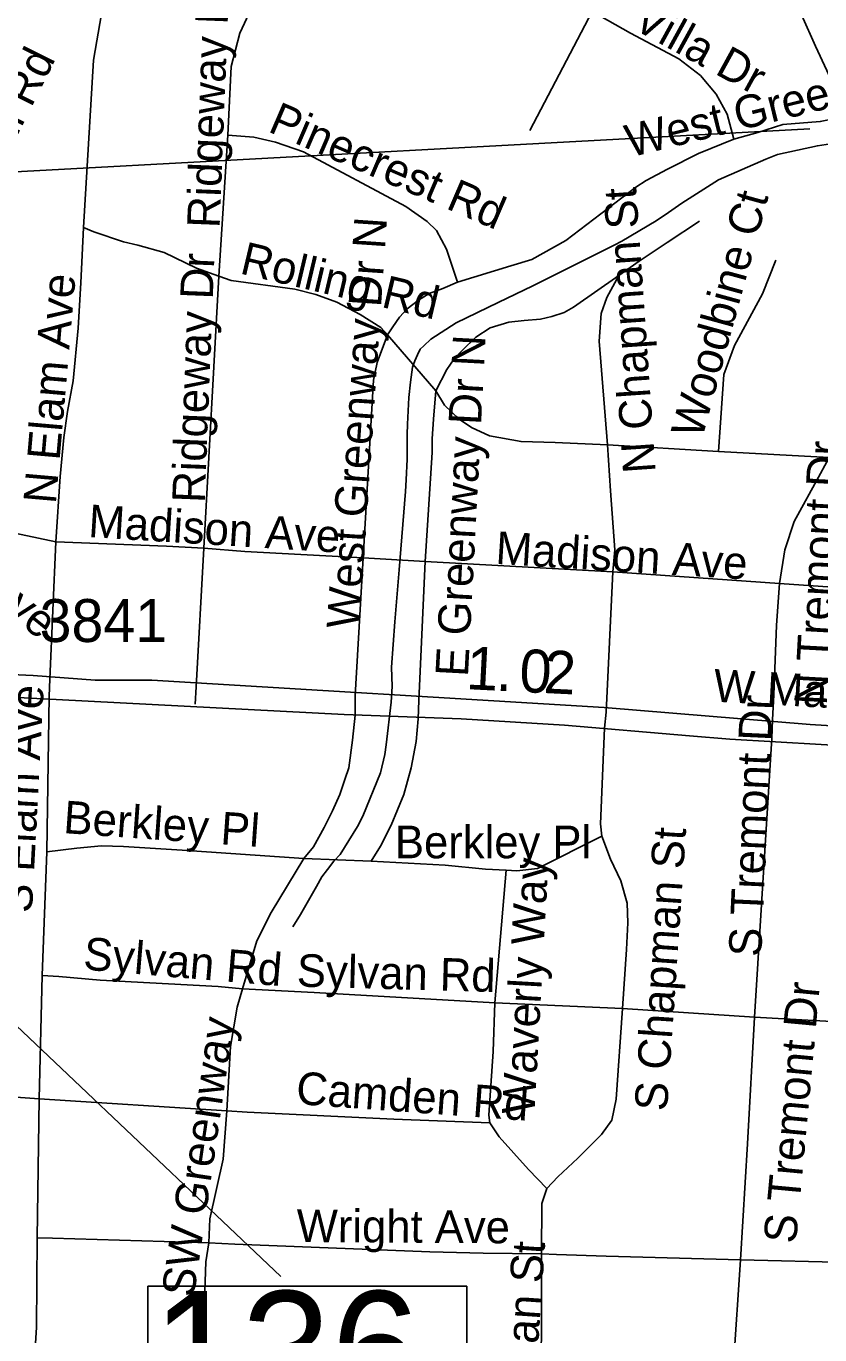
# Model space of a CAD drawing. Extents: x 1662474 to 1856135, y 779280 to 917889.
# Drawn here: x 1755241 to 1757553, y 845107 to 848917 of the extents above; entities that cross this region are included whole.
import ezdxf

# ---------------------------------------------------------------- set-up
doc = ezdxf.new("R2010")
doc.units = 0
for name, color, linetype in [('Exist Hydrographic Misc Water Feature', 7, 'Continuous'), ('Exist Road Non-System Type 51', 7, 'Continuous'), ('Exist Road Non-System Type 51 Label', 7, 'Continuous'), ('Exist Road Secondary Mileage Tenths English Label', 7, 'Continuous'), ('Exist Road Secondary Structure Culvert Number Label', 7, 'Continuous'), ('Exist Road Secondary Structure Standard Bridge Number Label', 7, 'Continuous'), ('Exist Road Secondary Type 51 Divided Attributed', 7, 'Continuous'), ('Exist Road Secondary Type 51 Label', 7, 'Continuous'), ('Exist Road Secondary Type 51 Number Label', 7, 'Continuous')]:
    doc.layers.add(name, color=color, linetype=linetype)

msp = doc.modelspace()

# ---------------------------------------------------------------- linework, layer by layer
at = {"layer": 'Exist Hydrographic Misc Water Feature'}
msp.add_lwpolyline([(1756017.4, 846294.8), (1756039.6, 846330.6), (1756086.3, 846412.2), (1756102.5, 846440.1), (1756118.7, 846462), (1756137, 846485.9), (1756155.2, 846505.6), (1756205.7, 846587.3), (1756222.1, 846617.1), (1756272.9, 846742.8), (1756285.4, 846796.7), (1756289.8, 846824.7), (1756304.7, 846948.6), (1756307.2, 846994.6), (1756305.5, 847050.6), (1756314.6, 847182.5), (1756327.9, 847334.5), (1756345.7, 847562.4), (1756348.2, 847596.4), (1756350.7, 847656.5), (1756351.1, 847708.4), (1756351.1, 847728.4), (1756351.5, 847758.4), (1756356.2, 847836.4), (1756360.3, 847880.4), (1756366.9, 847924.4), (1756373, 847942.3), (1756381.2, 847960.2), (1756389.2, 847976.2), (1756399.3, 847986.1), (1756419.6, 848006), (1756493.8, 848053.3), (1756616.4, 848112.4), (1756716.9, 848161.5), (1756953.9, 848279.7), (1756976.1, 848291.4), (1757076.5, 848350.7), (1757112.8, 848374.4), (1757151, 848402.1), (1757257.6, 848469.2), (1757396, 848530.1), (1757430, 848543.8), (1757546.3, 848568.9), (1757584.5, 848574.6)], dxfattribs=at)
at = {"layer": 'Exist Road Non-System Type 51'}
for p, q in [((1756708.6, 848612.9), (1756889.9, 848959.9)), ((1755802.6, 848189.1), (1755828.2, 848599.5)), ((1755758.8, 847397.5), (1755802.6, 848189.1)), ((1756434.1, 847854.9), (1756293.9, 848017.9)), ((1757258.4, 847678.9), (1756934.6, 847698.5)), ((1757580.5, 847661.5), (1757258.4, 847678.9)), ((1755309.6, 847015.4), (1755326.8, 847415.9)), ((1755736.1, 846993.5), (1755758.8, 847397.5)), ((1756199.1, 846968.1), (1756222.2, 847369.4)), ((1756403.6, 847358.1), (1756222.2, 847369.4)), ((1756385.2, 846953.4), (1756403.6, 847358.1)), ((1756950.6, 847328.2), (1756403.6, 847358.1)), ((1756930.9, 846919.5), (1756950.6, 847328.2)), ((1757435.6, 847294.4), (1756950.6, 847328.2)), ((1755307.6, 846966), (1755309.6, 847015.4)), ((1755732.8, 846942.6), (1755736.1, 846993.5)), ((1755307.6, 846966), (1755300.5, 846513)), ((1756199.1, 846968.1), (1756198.9, 846910.9)), ((1756385.2, 846953.4), (1756383.4, 846900.1)), ((1756930.9, 846919.5), (1756925.4, 846873.6)), ((1757415.6, 846897.5), (1757413, 846844.2)), ((1757413, 846844.2), (1757363.1, 846031.4)), ((1755300.5, 846513), (1755287.6, 846152.9)), ((1756246.4, 846486.4), (1756049.9, 846493.9)), ((1756639, 846459.4), (1756606.8, 846073.9)), ((1755287.6, 846152.9), (1755278.4, 845794.4)), ((1756978.6, 846057.4), (1756606.8, 846073.9)), ((1757363.1, 846031.4), (1756978.6, 846057.4)), ((1757718.2, 846011.7), (1757363.1, 846031.4)), ((1755278.4, 845794.4), (1755272.4, 845389.4)), ((1755825.9, 845759.4), (1755278.4, 845794.4)), ((1757322, 845325.6), (1757292.4, 844890.2)), ((1757679.1, 845316.9), (1757322, 845325.6))]:
    msp.add_line(p, q, dxfattribs=at)
for points in [[(1755407.9, 848330.5), (1755436.6, 848818.4), (1755459.9, 848953.4), (1755488.1, 849041.8), (1755532.8, 849151), (1755562.1, 849228.4)], [(1755828.2, 848599.5), (1755838.2, 848799.9), (1755863.8, 848896.4), (1755922.5, 849024.5)], [(1757303.1, 848588), (1757283.1, 848660.7), (1757251.4, 848719.2), (1757205.4, 848773), (1757142.6, 848822.1), (1757001.2, 848896.7), (1756889.9, 848959.9)], [(1757627.8, 848653.9), (1757603.9, 848721.9), (1757573.9, 848788), (1757541.1, 848858.9), (1757501.2, 848947.9)], [(1757303.1, 848588), (1757372.9, 848607.4), (1757445.9, 848630.5), (1757554.5, 848639.2), (1757627.8, 848653.9)], [(1756497.1, 848171.8), (1756465.2, 848267.8), (1756436.1, 848322.1), (1756409.6, 848348.4), (1756347.4, 848392.4), (1756048.5, 848550.8), (1755966.9, 848579.6), (1755904.4, 848593.8), (1755828.2, 848599.5)], [(1757016.8, 848447.9), (1757046.9, 848467.8), (1757109.9, 848500.9), (1757199.4, 848546.2), (1757303.1, 848588)], [(1756497.1, 848171.8), (1756653.2, 848219), (1756713.9, 848237.6), (1756812.8, 848293.2), (1757016.8, 848447.9)], [(1755326.8, 847415.9), (1755339.6, 847606.1), (1755350.9, 847719), (1755361.4, 847795.6), (1755378.1, 847884.1), (1755392.1, 848037.6), (1755400.5, 848169.9), (1755407.9, 848330.5)], [(1755802.6, 848189.1), (1755736.6, 848212.2), (1755642.8, 848257.6), (1755566.4, 848279.4), (1755524.4, 848289.4), (1755438, 848317.9), (1755407.9, 848330.5)], [(1756967.4, 848190.9), (1757026.6, 848233.2), (1757108.1, 848287.5), (1757202.6, 848349.7)], [(1757258.4, 847678.9), (1757273.9, 847903.2), (1757304.6, 847987.8), (1757386, 848138.2), (1757425.4, 848235.5)], [(1756293.9, 848017.9), (1756274.2, 848039.7), (1756214.1, 848077.2), (1756145.6, 848113.2), (1756084.4, 848135.8), (1756023.4, 848151.5), (1755838.2, 848176.2), (1755802.6, 848189.1)], [(1756293.9, 848017.9), (1756309.6, 848041.9), (1756328.2, 848069.7), (1756351.1, 848094.4), (1756383.9, 848119.2), (1756415.4, 848138.7), (1756454.8, 848153.6), (1756497.1, 848171.8)], [(1756434.1, 847854.9), (1756466.9, 847917.4), (1756488.1, 847948.4), (1756512.2, 847973.9), (1756551.1, 848011.4), (1756593.1, 848038.7), (1756647.6, 848055.4), (1756692.1, 848059.9), (1756739, 848063.9), (1756772.1, 848071.5), (1756808.4, 848083.5), (1756835.1, 848098.8), (1756967.4, 848190.9)], [(1756934.6, 847698.5), (1756910.1, 847999.9), (1756916.1, 848080.9), (1756932.8, 848127.1), (1756967.4, 848190.9)], [(1756222.2, 847369.4), (1756252.4, 847886.4), (1756263.4, 847937.4), (1756293.9, 848017.9)], [(1756403.6, 847358.1), (1756424.1, 847676.2), (1756424.1, 847715.6), (1756427.8, 847772.5), (1756434.1, 847854.9)], [(1756934.6, 847698.5), (1756781.9, 847704.9), (1756682.6, 847707.4), (1756590.5, 847724.8), (1756538.2, 847748.1), (1756502.6, 847772.8), (1756459.2, 847813.5), (1756434.1, 847854.9)], [(1755326.8, 847415.9), (1755123.9, 847458.1), (1755032, 847504.6), (1754964.2, 847558.1), (1754738.6, 847805.9)], [(1756950.6, 847328.2), (1756955.6, 847392.5), (1756943.5, 847564.2), (1756934.6, 847698.5)], [(1757435.6, 847294.4), (1757451.1, 847392.5), (1757478.1, 847474.9), (1757555.6, 847614.2), (1757580.5, 847661.5)], [(1755758.8, 847397.5), (1755649.4, 847402.8), (1755326.8, 847415.9)], [(1756222.2, 847369.4), (1755878.1, 847388), (1755758.8, 847397.5)], [(1757415.6, 846897.5), (1757418.9, 846970.4), (1757426.9, 847172.9), (1757435.6, 847294.4)], [(1758311.4, 847251.9), (1758115.9, 847257.6), (1757850.6, 847267.2), (1757744.2, 847273.1), (1757435.6, 847294.4)], [(1756198.9, 846910.9), (1756191.5, 846838.2), (1756180.5, 846757.9), (1756169.5, 846724), (1756155.1, 846679.9), (1756133.5, 846632.4), (1756109.1, 846583.9), (1756078.4, 846527.9), (1756049.9, 846493.9)], [(1756383.4, 846900.1), (1756377.1, 846834.5), (1756362.9, 846757.9), (1756341.6, 846680.4), (1756304.4, 846591.2), (1756273.4, 846530), (1756246.4, 846486.4)], [(1756925.4, 846873.6), (1756913.9, 846594.9), (1756918, 846558.9)], [(1756049.9, 846493.9), (1755695.5, 846518.2), (1755523.9, 846528.2), (1755460.6, 846530.9), (1755388.1, 846524.2), (1755300.5, 846513)], [(1756918, 846558.9), (1756730.6, 846464.2), (1756670.9, 846457.9), (1756639, 846459.4)], [(1756918, 846558.9), (1756943.5, 846492.2), (1756973.4, 846428.4), (1756992.4, 846363.9), (1756993.9, 846306.7), (1756990.2, 846228.4), (1756978.6, 846057.4)], [(1756049.9, 846493.9), (1755954.9, 846336.4), (1755912.9, 846254.4), (1755870.6, 846114.6)], [(1756639, 846459.4), (1756579.4, 846462.9), (1756461.9, 846473.9), (1756246.4, 846486.4)], [(1755870.6, 846114.6), (1755799.9, 846121.1), (1755456.1, 846139.2), (1755336.1, 846150.5), (1755287.6, 846152.9)], [(1755870.6, 846114.6), (1755855.1, 846060.8), (1755835.9, 845946.1), (1755825.9, 845759.4)], [(1756606.8, 846073.9), (1756080, 846103.8), (1755870.6, 846114.6)], [(1756606.8, 846073.9), (1756601.8, 845931.4), (1756588.6, 845746.4), (1756591.5, 845723.8)], [(1756978.6, 846057.4), (1756959.5, 845792.8), (1756947.6, 845731.9), (1756917.5, 845690.2), (1756848.5, 845621.1), (1756789.6, 845567.1), (1756758.1, 845532.7)], [(1757363.1, 846031.4), (1757342.6, 845663.1), (1757322, 845325.6)], [(1755278.4, 845794.4), (1755020.9, 845812.2), (1754667.1, 845834.2)], [(1755825.9, 845759.4), (1755814.4, 845618.5), (1755775.9, 845444.2), (1755773.4, 845374.7)], [(1756591.5, 845723.8), (1756312, 845734.8), (1755884.5, 845755.2), (1755825.9, 845759.4)], [(1756591.5, 845723.8), (1756619.4, 845683.6), (1756704.4, 845588.4), (1756758.1, 845532.7)], [(1756758.1, 845532.7), (1756743, 845489.1), (1756741.9, 845342.9)], [(1755272.4, 845389.4), (1755270.4, 845128.8), (1755259.9, 844956.4)], [(1755773.4, 845374.7), (1755317, 845388.4), (1755272.4, 845389.4)], [(1755773.4, 845374.7), (1755764, 845319), (1755751.6, 844942.4)], [(1756741.9, 845342.9), (1756572.1, 845344.8), (1756416.8, 845348.9), (1755849, 845370.8), (1755773.4, 845374.7)], [(1756741.9, 845342.9), (1756742.1, 845093.6), (1756729.1, 844907.5)], [(1757322, 845325.6), (1756930.9, 845336.4), (1756786.5, 845340.9), (1756741.9, 845342.9)]]:
    msp.add_lwpolyline(points, dxfattribs=at)
at = {"layer": 'Exist Road Secondary Structure Culvert Number Label'}
msp.add_line((1754931.4, 848477.5), (1757523.9, 848618.5), dxfattribs=at)
at = {"layer": 'Exist Road Secondary Structure Standard Bridge Number Label'}
msp.add_line((1754155.6, 847007.3), (1755982.6, 845276.9), dxfattribs=at)
msp.add_lwpolyline([(1755595.7, 845248.5), (1756524.7, 845248.5), (1756524.7, 844864.4), (1755595.7, 844864.4)], close=True, dxfattribs=at)
at = {"layer": 'Exist Road Secondary Type 51 Divided Attributed'}
for points in [[(1759228.9, 846785.9), (1758883.5, 846812.5), (1758228.3, 846851.4), (1757730.8, 846871), (1757524.8, 846884.3), (1756924.5, 846933.6), (1755606.8, 847012.8), (1755442.2, 847012.8), (1755261.1, 847026.2), (1754841.2, 847046), (1754540, 847049.3), (1754246, 847074.1)], [(1754214.7, 847024.1), (1754767.3, 846985.8), (1756167, 846912.7), (1756508.7, 846900), (1756809.2, 846882), (1757173.2, 846851.1), (1757291.2, 846840.8), (1757690.2, 846817.6), (1757949.3, 846812.1), (1758703.5, 846771.4), (1759013.3, 846743.3), (1759222.8, 846730.4)]]:
    msp.add_lwpolyline(points, dxfattribs=at)

# ---------------------------------------------------------------- texts
at = {"layer": 'Exist Road Non-System Type 51 Label'}
for s, rotation, p in [('Ridgeway Dr', 87.7367, (1755804.3, 848328)), ('Villa Dr', 331.2173, (1757003.2, 848912.4)), ('West Greenway Dr N', 13.9083, (1757000.6, 848534.5)), ('N Lindell Rd', 63.4492, (1755018.4, 848203.8)), ('Pinecrest Rd', 336.6495, (1755942.1, 848611.4)), ('N Chapman St', 93.9545, (1757075.1, 847618.6)), ('Woodbine Ct', 74.6835, (1757210.1, 847713.2)), ('West Greenway Dr N', 86.1107, (1756210.9, 847160.6)), ('Rolling Rd', 346.6675, (1755860.3, 848197.6)), ('Ridgeway Dr', 87.7367, (1755760.9, 847527.8)), ('N Elam Ave', 85.0274, (1755327, 847524.3)), ('E Greenway Dr N', 87.0204, (1756527.9, 847021.5)), ('N Tremont Dr', 86.9079, (1757573.4, 846938.4)), ('Madison Ave', 321.025, (1754710.1, 847590.4)), ('Madison Ave', 356.4367, (1755420.2, 847429.8)), ('Madison Ave', 356.4367, (1756606.8, 847351.7)), ('S Elam Ave', 86.9891, (1755257.3, 846334.1)), ('S Tremont Dr', 87.4159, (1757382.3, 846206.2)), ('Berkley Pl', 355.9575, (1755347.3, 846567.8)), ('S Chapman St', 86.1239, (1757107.9, 845756.4)), ('Waverly Way', 86.8221, (1756721.6, 845746.3)), ('Sylvan Rd', 355.1878, (1755405.2, 846170.7)), ('Sylvan Rd', 358.4223, (1756028.5, 846121)), ('S Tremont Dr', 84.7132, (1757483.6, 845370.6)), ('SW Greenway', 81.6794, (1755729, 845214.1)), ('Camden Rd', 355.8665, (1756025.2, 845779)), ('Wright Ave', 359.6391, (1756028.7, 845377.1)), ('S Chapman St', 86.1239, (1756696.9, 844551.1))]:
    msp.add_text(s, height=95, rotation=rotation, dxfattribs=at).set_placement(p)
msp.add_text('Berkley Pl', height=95, dxfattribs=at).set_placement((1756315.2, 846494.4))
at = {"layer": 'Exist Road Secondary Mileage Tenths English Label'}
for s, rotation, p in [('1', 357.095, (1756521.1, 846987)), ('0', 357.1981, (1756675.8, 846979.1)), ('2', 357.1981, (1756746.6, 846975.7)), ('.', 357.095, (1756608.3, 846982.5))]:
    msp.add_text(s, height=125, rotation=rotation, dxfattribs=at).set_placement(p)
at = {"layer": 'Exist Road Secondary Structure Standard Bridge Number Label'}
msp.add_text('136', height=350, dxfattribs=at).set_placement((1755608.3, 844884.2))
at = {"layer": 'Exist Road Secondary Type 51 Label'}
msp.add_text('W Market St', height=95, rotation=356.8531, dxfattribs=at).set_placement((1757241.6, 846950.6))
at = {"layer": 'Exist Road Secondary Type 51 Number Label'}
msp.add_text('3841', height=125, dxfattribs=at).set_placement((1755279.8, 847124))

doc.saveas('drawing.dxf')
